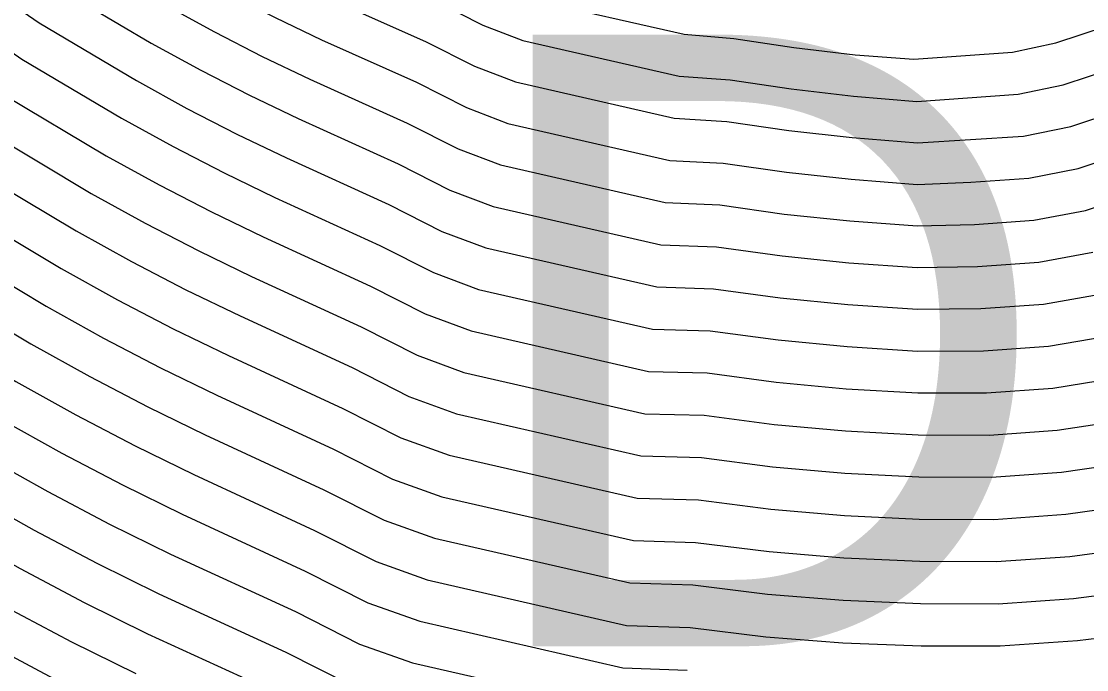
# Model space of a CAD drawing. Extents: x 2356077 to 2359823, y 225951 to 227822.
# Drawn here: x 2357206.891 to 2357211.248, y 226662.63 to 226665.28 of the extents above; entities that cross this region are included whole.
import ezdxf

# ---------------------------------------------------------------- set-up
doc = ezdxf.new("R2010")
doc.units = 0
for name, color, linetype in [('DTM Contours Major', 7, 'Continuous'), ('DTM Contours Minor', 7, 'Continuous'), ('Exist DTM Breakline', 7, 'Continuous'), ('Exist DTM Breakline Cogo Number', 7, 'Continuous')]:
    doc.layers.add(name, color=color, linetype=linetype)

msp = doc.modelspace()

# ---------------------------------------------------------------- linework, layer by layer
at = {"layer": 'DTM Contours Major'}
for points in [[(2357197.401, 226671.0709), (2357198.6243, 226669.7341), (2357199.0601, 226669.2716), (2357199.4995, 226668.8301), (2357199.9475, 226668.3891), (2357200.4872, 226667.8694), (2357201.5754, 226666.8885), (2357202.7187, 226665.8631), (2357203.2866, 226665.3805), (2357203.8638, 226664.944), (2357206.0643, 226663.3393), (2357206.5589, 226663.0368), (2357206.8291, 226662.8851), (2357207.0958, 226662.744), (2357207.3592, 226662.6136)], [(2357202.8188, 226669.0965), (2357203.2853, 226668.6553), (2357204.6473, 226667.4324), (2357205.0766, 226667.0651), (2357205.5071, 226666.7184), (2357206.7624, 226665.803), (2357207.1041, 226665.5691), (2357207.4838, 226665.3444), (2357207.6811, 226665.2366), (2357207.8765, 226665.1362), (2357208.0705, 226665.0433), (2357208.4693, 226664.8639), (2357208.6773, 226664.7586), (2357208.8506, 226664.6929), (2357209.5239, 226664.539), (2357209.7476, 226664.5292), (2357210.0107, 226664.4921), (2357210.2793, 226664.4639), (2357210.5543, 226664.4438), (2357210.7882, 226664.4498), (2357211.0315, 226664.467), (2357211.2428, 226664.5069), (2357212.4167, 226664.8945)], [(2357202.5448, 226668.219), (2357204.0123, 226666.9023), (2357204.4901, 226666.4983), (2357204.9715, 226666.1181), (2357206.3791, 226665.0916), (2357206.7515, 226664.8303), (2357207.1771, 226664.5766), (2357207.3979, 226664.4549), (2357207.6163, 226664.3417), (2357207.8328, 226664.237), (2357208.2812, 226664.0307), (2357208.5095, 226663.9151), (2357208.7003, 226663.845), (2357209.4401, 226663.676), (2357209.6837, 226663.6697), (2357209.9701, 226663.6323), (2357210.2616, 226663.6058), (2357210.5587, 226663.5893), (2357210.8482, 226663.5887), (2357211.1272, 226663.6084), (2357211.3889, 226663.6487)], [(2357201.7948, 226667.7914), (2357203.3709, 226666.3779), (2357203.8923, 226665.9377), (2357204.4225, 226665.5275), (2357206.3953, 226664.0921), (2357206.8686, 226663.808), (2357207.1139, 226663.6716), (2357207.3562, 226663.5447), (2357207.5959, 226663.4274), (2357208.0901, 226663.199), (2357208.3416, 226663.0716), (2357208.5507, 226662.997), (2357209.3652, 226662.8108), (2357209.6255, 226662.8023), (2357209.9359, 226662.7644), (2357210.2505, 226662.7395), (2357210.5702, 226662.7267), (2357210.8937, 226662.7266), (2357211.2096, 226662.7488), (2357211.5247, 226662.7871)]]:
    msp.add_lwpolyline(points, dxfattribs=at)
at = {"layer": 'DTM Contours Minor'}
for points in [[(2357198.0329, 226675.298), (2357203.0999, 226669.7611), (2357203.4275, 226669.4238), (2357203.882, 226668.9984), (2357205.1556, 226667.8563), (2357205.5351, 226667.5247), (2357205.9236, 226667.2074), (2357207.0643, 226666.3755), (2357207.3829, 226666.1619), (2357207.7276, 226665.9588), (2357207.907, 226665.8614), (2357208.0849, 226665.7706), (2357208.2617, 226665.6863), (2357208.6191, 226665.5309), (2357208.8125, 226665.4329), (2357208.9725, 226665.3709), (2357209.6014, 226665.2271), (2357209.8051, 226665.2101), (2357210.0499, 226665.1728), (2357210.3006, 226665.1429), (2357210.5408, 226665.1246), (2357210.9443, 226665.1531), (2357211.1207, 226665.1918), (2357212.1656, 226665.5368)], [(2357197.9868, 226675.0899), (2357202.906, 226669.7142), (2357203.2761, 226669.342), (2357203.7301, 226668.9148), (2357205.0283, 226667.7506), (2357205.4215, 226667.4092), (2357205.8206, 226667.0844), (2357206.9893, 226666.232), (2357207.3135, 226666.0135), (2357207.6668, 226665.8052), (2357207.8506, 226665.7052), (2357208.0328, 226665.6121), (2357208.2138, 226665.5257), (2357208.5816, 226665.3641), (2357208.7786, 226665.2644), (2357208.9418, 226665.2014), (2357209.5808, 226665.0554), (2357209.7901, 226665.0405), (2357210.0394, 226665.0033), (2357210.2946, 226664.9739), (2357210.5531, 226664.9524), (2357210.967, 226664.9816), (2357211.1516, 226665.0207), (2357212.2285, 226665.3762)], [(2357197.9402, 226674.8823), (2357202.7141, 226669.6651), (2357203.1241, 226669.2602), (2357203.5796, 226668.8299), (2357204.9011, 226667.6446), (2357205.3072, 226667.2941), (2357205.7168, 226666.9618), (2357206.914, 226666.0888), (2357207.2439, 226665.8653), (2357207.6059, 226665.6516), (2357207.7941, 226665.549), (2357207.9807, 226665.4535), (2357208.1659, 226665.365), (2357208.5442, 226665.1974), (2357208.7447, 226665.0959), (2357208.9113, 226665.032), (2357209.5611, 226664.8834), (2357209.7755, 226664.8705), (2357210.0294, 226664.8334), (2357210.2891, 226664.8043), (2357210.5552, 226664.7827), (2357210.9891, 226664.8101), (2357211.1822, 226664.8495), (2357212.2914, 226665.2157)], [(2357197.6122, 226671.8749), (2357199.5644, 226669.7422), (2357200.0757, 226669.2081), (2357200.5919, 226668.6998), (2357201.1154, 226668.1956), (2357201.642, 226667.7085), (2357203.2414, 226666.2741), (2357203.7717, 226665.826), (2357204.3115, 226665.4103), (2357206.3237, 226663.9444), (2357206.8067, 226663.654), (2357207.057, 226663.5146), (2357207.3041, 226663.3849), (2357207.5486, 226663.265), (2357208.0512, 226663.0329), (2357208.3078, 226662.903), (2357208.5208, 226662.8274), (2357209.351, 226662.6376), (2357209.6143, 226662.628)], [(2357197.5615, 226671.6715), (2357199.4374, 226669.6222), (2357199.9318, 226669.1137), (2357200.4313, 226668.6219), (2357200.9588, 226668.1138), (2357201.4881, 226667.6266), (2357203.1115, 226666.1707), (2357203.6508, 226665.7145), (2357204.2, 226665.2934), (2357206.2534, 226663.7959), (2357206.7448, 226663.4999), (2357207, 226663.3575), (2357207.2521, 226663.225), (2357207.5012, 226663.1025), (2357208.012, 226662.8671), (2357208.2739, 226662.7345), (2357208.4908, 226662.6578), (2357209.3371, 226662.4644)], [(2357197.5094, 226671.4696), (2357199.3126, 226669.4997), (2357199.7879, 226669.0192), (2357200.2704, 226668.5441), (2357200.802, 226668.0322), (2357201.3329, 226667.5458), (2357202.9811, 226666.0677), (2357203.5296, 226665.6031), (2357204.0883, 226665.1767), (2357206.19, 226663.644), (2357206.6829, 226663.3457), (2357206.9431, 226663.2002), (2357207.2, 226663.0649), (2357207.4539, 226662.9397), (2357207.9724, 226662.7014), (2357208.2399, 226662.566)], [(2357197.4559, 226671.2693), (2357198.7328, 226669.8744), (2357199.1869, 226669.3838), (2357199.6437, 226668.9246), (2357200.1091, 226668.4665), (2357200.6448, 226667.9507), (2357201.1766, 226667.4661), (2357202.8501, 226665.9652), (2357203.4082, 226665.4918), (2357203.9762, 226665.0603), (2357206.127, 226663.4918), (2357206.6209, 226663.1914), (2357206.8861, 226663.0427), (2357207.1479, 226662.9045), (2357207.4066, 226662.7768), (2357207.9324, 226662.536)], [(2357197.3447, 226670.8743), (2357198.5171, 226669.5925), (2357198.9332, 226669.1594), (2357199.355, 226668.7358), (2357199.7853, 226668.3122), (2357200.3292, 226667.7885), (2357202.5868, 226665.7615), (2357203.1647, 226665.2692), (2357203.7512, 226664.828), (2357206.0021, 226663.1865), (2357206.4969, 226662.8821), (2357206.7721, 226662.7273), (2357207.0437, 226662.5833)], [(2357201.5898, 226670.1171), (2357202.1876, 226669.4757), (2357202.6655, 226669.0147), (2357203.1381, 226668.5678), (2357204.5205, 226667.3262), (2357204.9604, 226666.9511), (2357205.4013, 226666.5974), (2357206.6861, 226665.6604), (2357207.034, 226665.4212), (2357207.4226, 226665.1909), (2357207.6246, 226665.0803), (2357207.8245, 226664.9775), (2357208.0229, 226664.8822), (2357208.4318, 226664.6972), (2357208.6437, 226664.59), (2357208.8204, 226664.5234), (2357209.5062, 226664.3666), (2357209.7342, 226664.358), (2357210.0019, 226664.3209), (2357210.2751, 226664.293), (2357210.5544, 226664.2736), (2357210.8016, 226664.2777), (2357211.0518, 226664.2953), (2357211.2727, 226664.3355)], [(2357201.4292, 226670.0338), (2357202.0289, 226669.3987), (2357202.5119, 226668.9328), (2357202.9904, 226668.4805), (2357204.3937, 226667.22), (2357204.8436, 226666.8375), (2357205.2947, 226666.4769), (2357206.6096, 226665.518), (2357206.9636, 226665.2734), (2357207.3614, 226665.0373), (2357207.568, 226664.924), (2357207.7725, 226664.8187), (2357207.9753, 226664.7211), (2357208.3943, 226664.5305), (2357208.6101, 226664.4213), (2357208.7903, 226664.3538), (2357209.4891, 226664.1941), (2357209.7211, 226664.1864), (2357209.9935, 226664.1493), (2357210.2712, 226664.1217), (2357210.555, 226664.1031), (2357210.8143, 226664.1055), (2357211.0715, 226664.1236), (2357211.3022, 226664.164)], [(2357201.2702, 226669.9487), (2357201.8699, 226669.3216), (2357202.3579, 226668.8509), (2357202.8423, 226668.3932), (2357204.2667, 226667.114), (2357204.7263, 226666.7241), (2357205.1876, 226666.3569), (2357206.533, 226665.3757), (2357206.893, 226665.1256), (2357207.3, 226664.8838), (2357207.5113, 226664.7677), (2357207.7204, 226664.6598), (2357207.9277, 226664.5598), (2357208.3567, 226664.3639), (2357208.5766, 226664.2525), (2357208.7602, 226664.1842), (2357209.4724, 226664.0215), (2357209.7084, 226664.0145), (2357209.9854, 226663.9773), (2357210.2677, 226663.9501), (2357210.5559, 226663.9321), (2357210.8262, 226663.9333), (2357211.0907, 226663.9519), (2357211.3315, 226663.9923)], [(2357202.9716, 226669.1783), (2357203.4319, 226668.743), (2357204.7742, 226667.5385), (2357205.1922, 226667.1794), (2357205.6124, 226666.8399), (2357206.8383, 226665.9458), (2357207.1741, 226665.7171), (2357207.5449, 226665.498), (2357207.7376, 226665.3928), (2357207.9286, 226665.2949), (2357208.1182, 226665.2042), (2357208.5067, 226665.0307), (2357208.7109, 226664.9273), (2357208.8809, 226664.8625), (2357209.5423, 226664.7113), (2357209.7615, 226664.7), (2357210.0199, 226664.6629), (2357210.2841, 226664.6342), (2357210.5546, 226664.6134), (2357210.774, 226664.6219), (2357211.0106, 226664.6386), (2357211.2126, 226664.6783), (2357212.3541, 226665.0551)], [(2357202.6938, 226668.3061), (2357204.1396, 226667.008), (2357204.6084, 226666.6111), (2357205.0798, 226666.2373), (2357206.4561, 226665.2336), (2357206.8223, 226664.9779), (2357207.2386, 226664.7302), (2357207.4546, 226664.6113), (2357207.6684, 226664.5008), (2357207.8802, 226664.3985), (2357208.319, 226664.1972), (2357208.543, 226664.0838), (2357208.7302, 226664.0146), (2357209.456, 226663.8488), (2357209.6959, 226663.8423), (2357209.9776, 226663.805), (2357210.2645, 226663.7781), (2357210.5572, 226663.7609), (2357210.8375, 226663.761), (2357211.1092, 226663.7802), (2357211.3604, 226663.8206)], [(2357202.3959, 226668.132), (2357203.8847, 226666.7968), (2357204.3713, 226666.3858), (2357204.8626, 226665.9993), (2357206.3019, 226664.9497), (2357206.6805, 226664.6826), (2357207.1155, 226664.423), (2357207.3412, 226664.2984), (2357207.5643, 226664.1825), (2357207.7854, 226664.0753), (2357208.2433, 226663.8641), (2357208.476, 226663.7464), (2357208.6703, 226663.6754), (2357209.4245, 226663.5031), (2357209.6717, 226663.4968), (2357209.9629, 226663.4593), (2357210.2589, 226663.4331), (2357210.5606, 226663.4173), (2357210.8583, 226663.4163), (2357211.1447, 226663.4365), (2357211.4171, 226663.4767)], [(2357202.247, 226668.0457), (2357203.7568, 226666.6916), (2357204.2521, 226666.2735), (2357204.7533, 226665.8809), (2357206.2246, 226664.8079), (2357206.6093, 226664.535), (2357207.0538, 226664.2694), (2357207.2844, 226664.1418), (2357207.5123, 226664.0233), (2357207.738, 226663.9136), (2357208.2053, 226663.6977), (2357208.4425, 226663.5776), (2357208.6404, 226663.5058), (2357209.4092, 226663.3301), (2357209.6599, 226663.3236), (2357209.9558, 226663.286), (2357210.2565, 226663.2601), (2357210.5626, 226663.2451), (2357210.8678, 226663.2439), (2357211.1616, 226663.2647), (2357211.4448, 226663.3045)], [(2357202.0972, 226667.96), (2357203.6285, 226666.5867), (2357204.1325, 226666.1614), (2357204.6435, 226665.7628), (2357206.1473, 226664.6661), (2357206.5381, 226664.3874), (2357206.9921, 226664.1156), (2357207.2276, 226663.9852), (2357207.4602, 226663.8639), (2357207.6906, 226663.7517), (2357208.1671, 226663.5314), (2357208.4089, 226663.4089), (2357208.6105, 226663.3362), (2357209.3943, 226663.1571), (2357209.6483, 226663.1501), (2357209.949, 226663.1125), (2357210.2543, 226663.0869), (2357210.565, 226663.0726), (2357210.8768, 226663.0715), (2357211.178, 226663.0927), (2357211.472, 226663.1322)], [(2357201.9465, 226667.8752), (2357203.4999, 226666.4821), (2357204.0126, 226666.0494), (2357204.5332, 226665.645), (2357206.0698, 226664.5244), (2357206.4667, 226664.2398), (2357206.9304, 226663.9619), (2357207.1707, 226663.8284), (2357207.4082, 226663.7044), (2357207.6432, 226663.5896), (2357208.1287, 226663.3651), (2357208.3753, 226663.2403), (2357208.5806, 226663.1666), (2357209.3796, 226662.984), (2357209.6368, 226662.9763), (2357209.9424, 226662.9386), (2357210.2523, 226662.9133), (2357210.5675, 226662.8998), (2357210.8854, 226662.899), (2357211.194, 226662.9208), (2357211.4986, 226662.9597)]]:
    msp.add_lwpolyline(points, dxfattribs=at)
at = {"layer": 'Exist DTM Breakline'}
msp.add_spline([(2357185.7096, 226723.5614), (2357185.9998, 226706.0974), (2357189.2629, 226681.4721), (2357206.2071, 226660.2254), (2357233.2527, 226666.3801), (2357241.1587, 226659.2956), (2357238.9281, 226647.8315), (2357226.8631, 226640.5682)], degree=3, dxfattribs=at)

# ---------------------------------------------------------------- texts
at = {"layer": 'Exist DTM Breakline Cogo Number'}
msp.add_text('D1015', height=2.5, dxfattribs=at).set_placement((2357208.7071, 226662.7254))

doc.saveas('drawing.dxf')
